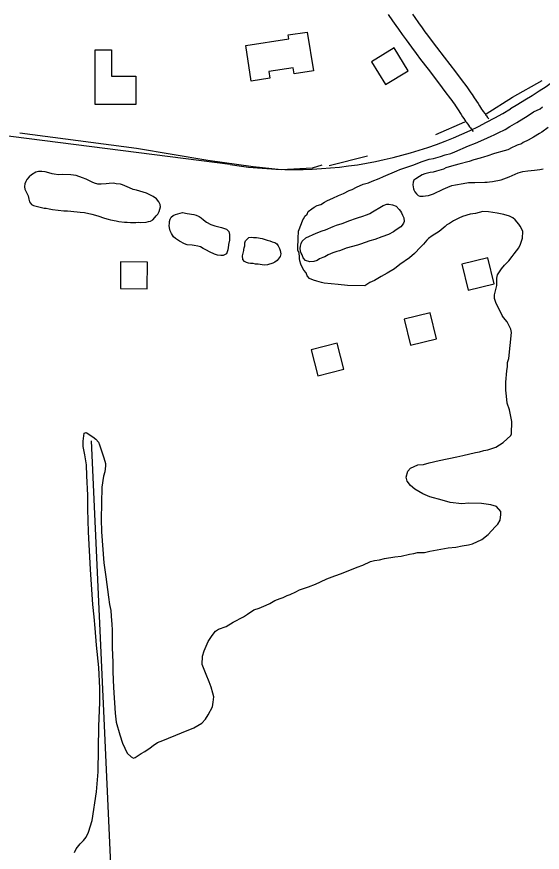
# Model space of a CAD drawing. Extents: x 3161564 to 3199464, y 849354 to 874788.
# Drawn here: x 3167031 to 3167816, y 861004 to 862250 of the extents above; entities that cross this region are included whole.
import ezdxf

# ---------------------------------------------------------------- set-up
doc = ezdxf.new("R2010")
doc.units = 0
for name, color, linetype in [('V-BLDG-OTLN', 7, 'Continuous'), ('V-ROAD-CNTR', 7, 'Continuous'), ('V-SITE-VEGE', 7, 'Continuous'), ('V-TOPO-SHOR', 7, 'Continuous')]:
    doc.layers.add(name, color=color, linetype=linetype)

msp = doc.modelspace()

# ---------------------------------------------------------------- linework, layer by layer
at = {"layer": 'V-BLDG-OTLN'}
for points in [[(3167372.8, 862207.3), (3167437.2, 862217.3), (3167436.3, 862223), (3167464.8, 862227.4), (3167473.8, 862169.6), (3167445.2, 862165.2), (3167443.8, 862174), (3167407.4, 862168.4), (3167408.9, 862158.6), (3167381, 862154.3)], [(3167560.5, 862183.1), (3167581.3, 862148.9), (3167615.5, 862169.7), (3167594.7, 862203.9)], [(3167148, 862200.6), (3167172.7, 862200.6), (3167172.7, 862161.6), (3167208.9, 862161.6), (3167208.9, 862119.1), (3167148, 862119.2)], [(3167695.5, 861880.9), (3167705.1, 861842.1), (3167743.9, 861851.7), (3167734.3, 861890.5)], [(3167186.1, 861884.5), (3167185.8, 861844.5), (3167225.8, 861844.2), (3167226.1, 861884.2)], [(3167609.3, 861798.9), (3167618.7, 861760), (3167657.6, 861769.4), (3167648.2, 861808.3)], [(3167470.7, 861753.3), (3167480.5, 861714.5), (3167519.3, 861724.3), (3167509.5, 861763.1)]]:
    msp.add_lwpolyline(points, close=True, dxfattribs=at)
at = {"layer": 'V-ROAD-CNTR'}
for points in [[(3167585.6, 862253.5), (3167592.1, 862244), (3167597.1, 862236.9), (3167600.8, 862231.6), (3167606.5, 862223.7), (3167612.2, 862215.8), (3167616.3, 862210.2), (3167620.1, 862204.9), (3167627.4, 862195.2), (3167633.8, 862186.6), (3167645.1, 862171.8), (3167662, 862149.8), (3167670.3, 862138.7), (3167678.6, 862127.8), (3167680.7, 862125), (3167682.5, 862122.3), (3167684.3, 862119.8), (3167685.9, 862117.3), (3167689.1, 862112.6), (3167694.6, 862104.2), (3167696.7, 862101), (3167698.5, 862098.2), (3167700.2, 862095.7), (3167701.6, 862093.6), (3167702.9, 862091.7), (3167705.2, 862088.5), (3167706.9, 862086.1)], [(3167621.6, 862254.2), (3167625.3, 862249), (3167630.8, 862241.2), (3167636.4, 862233.4), (3167640.4, 862227.9), (3167644.2, 862222.8), (3167651.4, 862213.2), (3167657.8, 862204.7), (3167669, 862190), (3167685.8, 862167.9), (3167694.3, 862156.8), (3167702.7, 862145.7), (3167705, 862142.5), (3167707.1, 862139.5), (3167709.1, 862136.7), (3167710.9, 862134.1), (3167714.1, 862129.1), (3167719.7, 862120.6), (3167721.7, 862117.5), (3167723.5, 862114.8), (3167725, 862112.5), (3167726.4, 862110.5), (3167727.5, 862108.9), (3167729.6, 862105.9), (3167731.2, 862103.8)], [(3167731, 862103.9), (3167732.2, 862102.4), (3167733.9, 862100.1), (3167735.7, 862097.9)], [(3167707, 862086), (3167708.3, 862084.2), (3167710.3, 862081.6), (3167712.3, 862079.1)], [(3167349.7, 862029.7), (3166978.7, 862076.8)]]:
    msp.add_lwpolyline(points, dxfattribs=at)
for centre, radius, start, end in [((3167205.7, 863066), 1106.6, 300.5576, 321.2321), ((3167445.1, 862642.8), 620.6, 261.1552, 301.3865)]:
    msp.add_arc(centre, radius, start, end, dxfattribs=at)
at = {"layer": 'V-SITE-VEGE'}
for p, q in [((3167812.6, 862113), (3167815.7, 862116)), ((3167777.4, 862092.2), (3167794.7, 862102.9)), ((3167794.7, 862102.9), (3167802.7, 862108.3)), ((3167802.7, 862108.3), (3167812.6, 862113)), ((3167766.9, 862086.3), (3167777.4, 862092.2)), ((3167749.7, 862076.8), (3167760.2, 862082.1)), ((3167760.2, 862082.1), (3167766.9, 862086.3)), ((3167715.9, 862061.5), (3167728.2, 862066.8)), ((3167728.2, 862066.8), (3167739.2, 862072.1)), ((3167739.2, 862072.1), (3167743.5, 862073.9)), ((3167743.5, 862073.9), (3167749.7, 862076.8)), ((3167685.1, 862048.6), (3167705.4, 862057.4)), ((3167705.4, 862057.4), (3167715.9, 862061.5)), ((3167653.2, 862038.8), (3167663.6, 862041.6)), ((3167663.6, 862041.6), (3167670.4, 862044)), ((3167670.4, 862044), (3167679, 862046.3)), ((3167679, 862046.3), (3167685.1, 862048.6)), ((3167613.3, 862026), (3167622.5, 862028.9)), ((3167622.5, 862028.9), (3167636.1, 862034.2)), ((3167636.1, 862034.2), (3167646.5, 862037.6)), ((3167646.5, 862037.6), (3167653.2, 862038.8)), ((3167578.3, 862011.9), (3167598.6, 862020.1)), ((3167598.6, 862020.1), (3167602.9, 862022.5)), ((3167602.9, 862022.5), (3167609, 862024.2)), ((3167609, 862024.2), (3167613.3, 862026)), ((3167556.2, 862002.5), (3167561.7, 862004.9)), ((3167561.7, 862004.9), (3167572.1, 862009)), ((3167572.1, 862009), (3167578.3, 862011.9)), ((3167518.7, 861986.7), (3167527.3, 861990.8)), ((3167527.3, 861990.8), (3167531.6, 861992.6)), ((3167531.6, 861992.6), (3167538.4, 861996.1)), ((3167538.4, 861996.1), (3167548.2, 862000.2)), ((3167548.2, 862000.2), (3167556.2, 862002.5)), ((3167494.1, 861975.5), (3167499.6, 861977.8)), ((3167499.6, 861977.8), (3167502.7, 861979.6)), ((3167502.7, 861979.6), (3167511.3, 861983.7)), ((3167511.3, 861983.7), (3167518.7, 861986.7)), ((3167471.3, 861963.7), (3167475, 861966)), ((3167475, 861966), (3167479.3, 861968.4)), ((3167479.3, 861968.4), (3167484.8, 861970.2)), ((3167484.8, 861970.2), (3167490.4, 861973.7)), ((3167490.4, 861973.7), (3167494.1, 861975.5)), ((3167459.4, 861949.2), (3167461.3, 861952.8)), ((3167461.3, 861952.8), (3167464.4, 861955.8)), ((3167464.4, 861955.8), (3167466.3, 861959.5)), ((3167466.3, 861959.5), (3167471.3, 861963.7)), ((3167708, 861955.4), (3167696.3, 861952)), ((3167715.9, 861956.5), (3167708, 861955.4)), ((3167727, 861959.4), (3167715.9, 861956.5)), ((3167735.5, 861959.2), (3167727, 861959.4)), ((3167748.3, 861957.2), (3167735.5, 861959.2)), ((3167758, 861955.2), (3167748.3, 861957.2)), ((3167766.5, 861952.6), (3167758, 861955.2)), ((3167451.8, 861930.4), (3167456.3, 861941.9)), ((3167456.3, 861941.9), (3167458.2, 861947.4)), ((3167458.2, 861947.4), (3167459.4, 861949.2)), ((3167677.2, 861941.9), (3167672.9, 861939.5)), ((3167682.8, 861945.5), (3167677.2, 861941.9)), ((3167690.8, 861949.6), (3167682.8, 861945.5)), ((3167696.3, 861952), (3167690.8, 861949.6)), ((3167771.4, 861950.1), (3167766.5, 861952.6)), ((3167775, 861947), (3167771.4, 861950.1)), ((3167780.4, 861940.8), (3167775, 861947)), ((3167782.8, 861937.7), (3167780.4, 861940.8)), ((3167451.7, 861927.4), (3167451.8, 861930.4)), ((3167661.8, 861930), (3167651.3, 861923.4)), ((3167670.4, 861937.1), (3167661.8, 861930)), ((3167672.9, 861939.5), (3167670.4, 861937.1)), ((3167785.1, 861933.4), (3167782.8, 861937.7)), ((3167786.3, 861929.7), (3167785.1, 861933.4)), ((3167786.1, 861919.9), (3167786.3, 861929.7)), ((3167450.7, 861901.7), (3167451.1, 861922.5)), ((3167451.1, 861922.5), (3167451.7, 861927.4)), ((3167643.2, 861916.8), (3167638.3, 861910.8)), ((3167645.7, 861919.2), (3167643.2, 861916.8)), ((3167651.3, 861923.4), (3167645.7, 861919.2)), ((3167782.9, 861910.8), (3167786.1, 861919.9)), ((3167633.9, 861906.6), (3167624.6, 861897)), ((3167638.3, 861910.8), (3167633.9, 861906.6)), ((3167773.5, 861896.3), (3167780.4, 861905.4)), ((3167780.4, 861905.4), (3167782.9, 861910.8)), ((3167452.5, 861897.4), (3167450.7, 861901.7)), ((3167453, 861891.9), (3167452.5, 861897.4)), ((3167452.9, 861889.5), (3167453, 861891.9)), ((3167617.2, 861890.4), (3167603, 861880.3)), ((3167624.6, 861897), (3167617.2, 861890.4)), ((3167765.4, 861886.1), (3167770.4, 861892.7)), ((3167770.4, 861892.7), (3167773.5, 861896.3)), ((3167453.5, 861885.8), (3167452.9, 861889.5)), ((3167455.2, 861880.9), (3167453.5, 861885.8)), ((3167457, 861876.6), (3167455.2, 861880.9)), ((3167603, 861880.3), (3167594.9, 861874.3)), ((3167754.8, 861874.1), (3167759.2, 861879.5)), ((3167759.2, 861879.5), (3167765.4, 861886.1)), ((3167459.4, 861872.3), (3167457, 861876.6)), ((3167463, 861868), (3167459.4, 861872.3)), ((3167464.7, 861863.7), (3167463, 861868)), ((3167583.8, 861867.8), (3167575.2, 861862.4)), ((3167594.9, 861874.3), (3167583.8, 861867.8)), ((3167748.6, 861865), (3167754.8, 861874.1)), ((3167468.3, 861859.9), (3167464.7, 861863.7)), ((3167473.8, 861857.4), (3167468.3, 861859.9)), ((3167479.2, 861855.5), (3167473.8, 861857.4)), ((3167485.9, 861853.5), (3167479.2, 861855.5)), ((3167490.2, 861852.9), (3167485.9, 861853.5)), ((3167558, 861853.6), (3167550.5, 861848.8)), ((3167565.3, 861856.5), (3167558, 861853.6)), ((3167575.2, 861862.4), (3167565.3, 861856.5)), ((3167747.7, 861849.2), (3167747.9, 861860.1)), ((3167747.9, 861860.1), (3167748.6, 861865)), ((3167500.5, 861851.5), (3167490.2, 861852.9)), ((3167510.9, 861850.7), (3167500.5, 861851.5)), ((3167524.9, 861849.2), (3167510.9, 861850.7)), ((3167550.5, 861848.8), (3167524.9, 861849.2)), ((3167744.4, 861835.2), (3167747.7, 861849.2)), ((3167744.3, 861829.7), (3167744.4, 861835.2)), ((3167746.1, 861823.6), (3167744.3, 861829.7)), ((3167755.5, 861804.5), (3167746.1, 861823.6)), ((3167757.9, 861801.4), (3167755.5, 861804.5)), ((3167763.3, 861795.2), (3167757.9, 861801.4)), ((3167768.6, 861784.1), (3167763.3, 861795.2)), ((3167765.4, 861740.2), (3167769.7, 861779.2)), ((3167769.7, 861779.2), (3167768.6, 861784.1)), ((3167762.7, 861721.9), (3167763.4, 861728.6)), ((3167763.4, 861728.6), (3167763.5, 861734.1)), ((3167763.5, 861734.1), (3167765.4, 861740.2)), ((3167761.2, 861704.9), (3167762.7, 861721.9)), ((3167761, 861693.3), (3167761.2, 861704.9)), ((3167762, 861684.1), (3167761, 861693.3)), ((3167763.1, 861673.7), (3167762, 861684.1)), ((3167766.6, 861663.9), (3167763.1, 861673.7)), ((3167770, 861646.1), (3167766.6, 861663.9)), ((3167769.7, 861627.8), (3167770, 861646.1)), ((3167130.4, 861617.2), (3167131.8, 861628.7)), ((3167131.8, 861628.7), (3167134.8, 861629.9)), ((3167134.8, 861629.9), (3167144.5, 861623.6)), ((3167130.2, 861609.2), (3167130.4, 861617.2)), ((3167144.5, 861623.6), (3167149.3, 861619.9)), ((3167149.3, 861619.9), (3167152.9, 861615.6)), ((3167757.2, 861615.2), (3167768.4, 861625.4)), ((3167768.4, 861625.4), (3167769.7, 861627.8)), ((3167131.9, 861601.3), (3167130.2, 861609.2)), ((3167152.9, 861615.6), (3167154.7, 861611.3)), ((3167154.7, 861611.3), (3167161.1, 861592.2)), ((3167728.3, 861602.9), (3167734.5, 861604)), ((3167734.5, 861604), (3167746.1, 861608.1)), ((3167746.1, 861608.1), (3167757.2, 861615.2)), ((3167132.5, 861596.4), (3167131.9, 861601.3)), ((3167135.3, 861581.7), (3167132.5, 861596.4)), ((3167161.1, 861592.2), (3167163.4, 861583.6)), ((3167661.6, 861588.1), (3167687.9, 861593.8)), ((3167687.9, 861593.8), (3167697.1, 861595.5)), ((3167697.1, 861595.5), (3167716.1, 861600)), ((3167716.1, 861600), (3167721.6, 861601.2)), ((3167721.6, 861601.2), (3167728.3, 861602.9)), ((3167135.6, 861565.2), (3167135.3, 861581.7)), ((3167163.3, 861580), (3167162.6, 861571.4)), ((3167163.4, 861583.6), (3167163.3, 861580)), ((3167618.6, 861576.6), (3167629.7, 861581.9)), ((3167629.7, 861581.9), (3167638.3, 861582.4)), ((3167638.3, 861582.4), (3167646.8, 861584.7)), ((3167646.8, 861584.7), (3167661.6, 861588.1)), ((3167162.6, 861571.4), (3167160.6, 861564.8)), ((3167612.3, 861563.3), (3167614.9, 861572.4)), ((3167614.9, 861572.4), (3167618.6, 861576.6)), ((3167136.9, 861536.5), (3167135.6, 861565.2)), ((3167160.6, 861564.8), (3167157.9, 861548.3)), ((3167614, 861557.2), (3167612.3, 861563.3)), ((3167618.8, 861551), (3167614, 861557.2)), ((3167157.9, 861548.3), (3167157.1, 861500.7)), ((3167625.4, 861545.4), (3167618.8, 861551)), ((3167637.5, 861538.5), (3167625.4, 861545.4)), ((3167137.2, 861515.7), (3167136.9, 861536.5)), ((3167647.8, 861534), (3167637.5, 861538.5)), ((3167666.1, 861528.8), (3167647.8, 861534)), ((3167678.2, 861525.6), (3167666.1, 861528.8)), ((3167695.3, 861523.5), (3167678.2, 861525.6)), ((3167705.7, 861524.5), (3167695.3, 861523.5)), ((3167724.6, 861524.2), (3167705.7, 861524.5)), ((3167738.6, 861522.1), (3167724.6, 861524.2)), ((3167747.1, 861519.5), (3167738.6, 861522.1)), ((3167753.7, 861512.1), (3167747.1, 861519.5)), ((3167137.9, 861481.5), (3167137.2, 861515.7)), ((3167752.9, 861499.3), (3167753.6, 861507.8)), ((3167753.6, 861507.8), (3167753.7, 861512.1)), ((3167157.1, 861500.7), (3167157.4, 861481.8)), ((3167745.4, 861489.1), (3167749.1, 861493.3)), ((3167749.1, 861493.3), (3167752.9, 861499.3)), ((3167141.2, 861425.3), (3167137.9, 861481.5)), ((3167157.4, 861481.8), (3167160.9, 861435.3)), ((3167734.8, 861477.6), (3167745.4, 861489.1)), ((3167711.4, 861464), (3167725.5, 861470.5)), ((3167725.5, 861470.5), (3167734.8, 861477.6)), ((3167647.7, 861452.8), (3167669.7, 861456.7)), ((3167669.7, 861456.7), (3167675.2, 861457.9)), ((3167675.2, 861457.9), (3167686.3, 861458.9)), ((3167686.3, 861458.9), (3167696, 861460.6)), ((3167696, 861460.6), (3167705.2, 861462.3)), ((3167705.2, 861462.3), (3167711.4, 861464)), ((3167572.4, 861440.1), (3167579.8, 861441.8)), ((3167579.8, 861441.8), (3167595.7, 861444.6)), ((3167595.7, 861444.6), (3167604.8, 861445.6)), ((3167604.8, 861445.6), (3167617.1, 861448.5)), ((3167617.1, 861448.5), (3167623.8, 861449.6)), ((3167623.8, 861449.6), (3167629.3, 861450.7)), ((3167629.3, 861450.7), (3167639.7, 861451.1)), ((3167639.7, 861451.1), (3167647.7, 861452.8)), ((3167160.9, 861435.3), (3167164.2, 861414.5)), ((3167539.2, 861429), (3167547.8, 861431.9)), ((3167547.8, 861431.9), (3167558.9, 861437.2)), ((3167558.9, 861437.2), (3167565.1, 861439)), ((3167565.1, 861439), (3167572.4, 861440.1)), ((3167144.6, 861373.4), (3167141.2, 861425.3)), ((3167506.1, 861416.1), (3167515.9, 861419.6)), ((3167515.9, 861419.6), (3167539.2, 861429)), ((3167164.2, 861414.5), (3167168, 861384)), ((3167477.2, 861403.8), (3167484.6, 861407.3)), ((3167484.6, 861407.3), (3167493.8, 861411.5)), ((3167493.8, 861411.5), (3167506.1, 861416.1)), ((3167439.1, 861388), (3167447.7, 861392.1)), ((3167447.7, 861392.1), (3167453.2, 861395)), ((3167453.2, 861395), (3167466.7, 861399.7)), ((3167466.7, 861399.7), (3167477.2, 861403.8)), ((3167168, 861384), (3167169.6, 861373.5)), ((3167416.3, 861379.2), (3167424.3, 861382.1)), ((3167424.3, 861382.1), (3167428.6, 861383.9)), ((3167428.6, 861383.9), (3167434.8, 861386.8)), ((3167434.8, 861386.8), (3167439.1, 861388)), ((3167146.7, 861355), (3167144.6, 861373.4)), ((3167169.6, 861373.5), (3167171.3, 861364.4)), ((3167385, 861365.1), (3167392.9, 861368)), ((3167392.9, 861368), (3167403.4, 861372.1)), ((3167403.4, 861372.1), (3167408.9, 861375)), ((3167408.9, 861375), (3167416.3, 861379.2)), ((3167148.3, 861337.9), (3167146.7, 861355)), ((3167171.3, 861364.4), (3167171.8, 861355.8)), ((3167171.8, 861355.8), (3167172.8, 861343.6)), ((3167354.1, 861346.7), (3167369.5, 861354.9)), ((3167369.5, 861354.9), (3167375.7, 861359.1)), ((3167375.7, 861359.1), (3167385, 861365.1)), ((3167172.8, 861343.6), (3167173.3, 861335.6)), ((3167343.7, 861340.7), (3167354.1, 861346.7)), ((3167150.3, 861312.8), (3167148.3, 861337.9)), ((3167173.3, 861335.6), (3167173.6, 861321)), ((3167322.7, 861327), (3167327.7, 861333.7)), ((3167327.7, 861333.7), (3167332, 861336.6)), ((3167332, 861336.6), (3167343.7, 861340.7)), ((3167173.6, 861321), (3167173.4, 861308.8)), ((3167310.7, 861304), (3167317, 861318)), ((3167317, 861318), (3167322.7, 861327)), ((3167153.4, 861279.2), (3167150.3, 861312.8)), ((3167173.4, 861308.8), (3167174.3, 861287.4)), ((3167307.9, 861283.9), (3167308.1, 861296.1)), ((3167308.1, 861296.1), (3167310.7, 861304)), ((3167174.3, 861287.4), (3167174.7, 861272.7)), ((3167313.8, 861268.6), (3167307.9, 861283.9)), ((3167155.3, 861248.7), (3167153.4, 861279.2)), ((3167174.7, 861272.7), (3167175.5, 861249.5)), ((3167318.5, 861258.1), (3167313.8, 861268.6)), ((3167321.4, 861250.1), (3167318.5, 861258.1)), ((3167155, 861227.3), (3167155.3, 861248.7)), ((3167175.5, 861249.5), (3167177.9, 861211)), ((3167323.7, 861240.9), (3167321.4, 861250.1)), ((3167325.4, 861235.4), (3167323.7, 861240.9)), ((3167324.1, 861227.5), (3167325.4, 861235.4)), ((3167153.8, 861191.9), (3167155, 861227.3)), ((3167317, 861208.7), (3167323.3, 861220.8)), ((3167323.3, 861220.8), (3167324.1, 861227.5)), ((3167177.9, 861211), (3167179.5, 861197.6)), ((3167312.6, 861202.1), (3167317, 861208.7)), ((3167179.5, 861197.6), (3167184.7, 861178.6)), ((3167295.3, 861189.5), (3167307.1, 861196.1)), ((3167307.1, 861196.1), (3167312.6, 861202.1)), ((3167152.6, 861123.6), (3167153.8, 861191.9)), ((3167249.2, 861170.2), (3167276.9, 861181.9)), ((3167276.9, 861181.9), (3167295.3, 861189.5)), ((3167184.7, 861178.6), (3167188.7, 861166.3)), ((3167241.3, 861167.2), (3167249.2, 861170.2)), ((3167188.7, 861166.3), (3167195.8, 861151.5)), ((3167222.1, 861154.1), (3167230.1, 861159.5)), ((3167230.1, 861159.5), (3167234.5, 861163.1)), ((3167234.5, 861163.1), (3167241.3, 861167.2)), ((3167195.8, 861151.5), (3167201.8, 861145.9)), ((3167201.8, 861145.9), (3167205.5, 861144)), ((3167205.5, 861144), (3167207.9, 861145.2)), ((3167207.9, 861145.2), (3167216.6, 861151.2)), ((3167216.6, 861151.2), (3167222.1, 861154.1)), ((3167150.3, 861093.7), (3167152.6, 861123.6)), ((3167143.5, 861051.1), (3167150.3, 861093.7)), ((3167138.3, 861033.5), (3167143.5, 861051.1)), ((3167134.5, 861026.2), (3167138.3, 861033.5)), ((3167125.8, 861016), (3167130.8, 861021.4)), ((3167130.8, 861021.4), (3167134.5, 861026.2)), ((3167117, 861003.3), (3167119.6, 861008.7)), ((3167119.6, 861008.7), (3167125.8, 861016))]:
    msp.add_line(p, q, dxfattribs=at)
at = {"layer": 'V-TOPO-SHOR'}
for p, q in [((3167771.1, 862130.1), (3167815.5, 862154.9)), ((3167732, 862105.2), (3167771.1, 862130.1)), ((3167656.5, 862074.5), (3167700.1, 862093.2)), ((3167497.6, 862028.4), (3167554.4, 862042.6)), ((3167142.3, 861617.6), (3167213.3, 860061.5))]:
    msp.add_line(p, q, dxfattribs=at)
for points in [[(3167824.2, 862085), (3167814.7, 862078), (3167811.4, 862075.8), (3167802.6, 862070.5), (3167794.5, 862066.1), (3167787, 862062.4), (3167784.4, 862060.8), (3167777.9, 862058.6), (3167775, 862057.1), (3167770.7, 862055.2), (3167763.9, 862051.8), (3167758.7, 862049.9), (3167744.4, 862046), (3167732.8, 862042.3), (3167729.2, 862041.4), (3167722.7, 862039.2), (3167713.3, 862036.5), (3167706.2, 862034), (3167691.2, 862030.1), (3167679.9, 862027.3), (3167671.5, 862024.6), (3167668.2, 862023), (3167657.5, 862019.6), (3167652.6, 862018.4), (3167648.1, 862017.9), (3167644.2, 862017), (3167640, 862015.7), (3167636.4, 862014.2), (3167632.5, 862012), (3167626.7, 862008.2), (3167624, 862006.3), (3167622.7, 862003.4), (3167622.3, 861999.6), (3167623.5, 861993.6)], [(3167035.7, 862077.2), (3167209.8, 862054.1), (3167316.4, 862036.3), (3167383.9, 862026.6), (3167425.6, 862022.1), (3167472.7, 862024.8), (3167486.9, 862029.2)], [(3167242, 861956.6), (3167243.7, 861959.4), (3167244.7, 861962.9), (3167245.4, 861966.5), (3167245.2, 861970), (3167243, 861973.9), (3167239.5, 861978.5), (3167234.7, 861981.8), (3167230.6, 861984.1), (3167224.5, 861986.8), (3167209.7, 861991.3), (3167204.6, 861992.6), (3167199.1, 861994.7), (3167188.9, 861999.4), (3167186, 862000.4), (3167179.5, 862001.1), (3167175.7, 862001.8), (3167169.2, 862001.6), (3167164.7, 862000.7), (3167156.9, 862000.2), (3167152.1, 862000.6), (3167147.3, 862001.7), (3167143.4, 862003.3), (3167134.5, 862008), (3167129.3, 862010), (3167119.7, 862013.4), (3167112, 862014.5), (3167098.7, 862014.7), (3167093.2, 862014.5), (3167087.1, 862015.2), (3167083.9, 862015.9), (3167079.1, 862017.3), (3167073.3, 862018.7), (3167068.5, 862019.4), (3167063.6, 862019.2), (3167059.7, 862018.3), (3167053.2, 862014.5), (3167049.6, 862011.4), (3167046.3, 862007.2), (3167044.7, 862004.3), (3167043.3, 862001.1), (3167042.7, 861997)], [(3167623.5, 861993.6), (3167623.8, 861992.1), (3167625.4, 861989.2), (3167627.9, 861985.9), (3167630.1, 861983.6), (3167633, 861982.6), (3167637.8, 861982.5), (3167641.4, 861982.8), (3167645.9, 861983.7), (3167653.4, 861986.1), (3167667.4, 861993), (3167674.5, 861996.1), (3167680.7, 861998.3), (3167685.9, 861999.5), (3167697.5, 862001.2), (3167705.3, 862002.7), (3167710.5, 862003), (3167715, 862002.9), (3167729.9, 862003.3), (3167733.1, 862003.5), (3167737, 862004.1), (3167741.5, 862004.4), (3167754.4, 862007.1), (3167766.1, 862011.1), (3167779.8, 862017.3), (3167786.3, 862019.1), (3167794, 862020.3), (3167804.1, 862021.1), (3167811.8, 862022.2), (3167817, 862023.5)], [(3167042.7, 861997), (3167042.6, 861996.3), (3167042.9, 861992.7), (3167047.9, 861983), (3167049.1, 861978.1), (3167050.3, 861974.2), (3167053.1, 861970.3), (3167056, 861968.6), (3167061.8, 861966.9), (3167071.8, 861964.8), (3167075, 861964.5), (3167079.2, 861963.4), (3167084.6, 861962.4), (3167101.4, 861960.8), (3167106.6, 861960.7), (3167111.7, 861960), (3167125.9, 861958.8), (3167132, 861958), (3167143.3, 861955.6), (3167152.3, 861953.2), (3167161.9, 861949.8), (3167167.7, 861948.4), (3167171.2, 861947.4), (3167179.2, 861945.6), (3167183.4, 861944.9), (3167192.1, 861943.8), (3167196, 861943.7), (3167200.8, 861943.3), (3167208.6, 861943.2), (3167212.5, 861943.5), (3167215.7, 861943.4), (3167224.1, 861943.9), (3167227.6, 861944.5), (3167230.9, 861945.4), (3167234.1, 861947.3), (3167237.4, 861950.8), (3167239.1, 861953.3), (3167241.4, 861955.6), (3167242, 861956.6)], [(3167454.6, 861900), (3167454.5, 861900.7), (3167454.2, 861904.6), (3167454.6, 861908.1), (3167455.6, 861912), (3167457.3, 861915.2), (3167462.8, 861920.2), (3167478.1, 861927.1), (3167487.2, 861930.8), (3167491.8, 861932.4), (3167503.5, 861937.3), (3167508.3, 861939.2), (3167516.8, 861941.6), (3167528.2, 861946.3), (3167536.6, 861949), (3167541.1, 861950.9), (3167546.3, 861952.1), (3167554.4, 861954.9), (3167558.3, 861956.7), (3167562.3, 861958.9), (3167575.3, 861967.1), (3167578.2, 861968.7), (3167583.4, 861970.5), (3167586.7, 861970.8), (3167592.1, 861969.7), (3167597.3, 861967.7), (3167602, 861962.5), (3167603.7, 861959.9)], [(3167259.3, 861944.6), (3167259.3, 861944.9), (3167260, 861948.1), (3167261.6, 861951.3), (3167264.3, 861953.6), (3167268.2, 861955.1), (3167278.5, 861958.2), (3167285.6, 861956.4), (3167295.3, 861955), (3167298.8, 861954), (3167303.3, 861952.3), (3167306.5, 861950), (3167310, 861947), (3167314.4, 861943.7), (3167320.8, 861940.4), (3167326.9, 861938), (3167336.6, 861935.6), (3167344.3, 861933.2), (3167347.5, 861929.9), (3167348.4, 861925.4), (3167348.6, 861921.5), (3167348.5, 861916.7), (3167347.3, 861910.4)], [(3167603.7, 861959.9), (3167605.2, 861957.6), (3167606.7, 861954.3), (3167608.9, 861950.4), (3167609.5, 861944.9), (3167608.5, 861942), (3167606.5, 861939.2), (3167604.2, 861936.9), (3167597.6, 861932.2), (3167593.4, 861929.4), (3167586.2, 861925.3), (3167576.2, 861921.9), (3167565.4, 861917.9), (3167558.3, 861916.1), (3167544.3, 861910.8), (3167539.5, 861909.3), (3167522.9, 861904.7), (3167516.8, 861902.6), (3167512.9, 861901), (3167509, 861900.1), (3167502.8, 861898), (3167496, 861894.8), (3167491.1, 861892), (3167488.2, 861891.1), (3167483, 861888.9), (3167479.4, 861886.7), (3167474.5, 861885.2), (3167468.4, 861884.7), (3167462.3, 861886.7), (3167458.8, 861890.3), (3167456.9, 861894.8), (3167455.4, 861897.5), (3167454.6, 861900)], [(3167347.3, 861910.4), (3167347.1, 861909.3), (3167346.7, 861905.7), (3167346, 861902.5), (3167345, 861899.6), (3167344.3, 861896.4), (3167339.4, 861894.2), (3167335.6, 861894), (3167330.7, 861894.7), (3167326.2, 861896), (3167318.9, 861899.4), (3167314.1, 861902.1), (3167309.3, 861904.4), (3167305.4, 861906.7), (3167301.6, 861908.1), (3167296.1, 861909.1), (3167292.9, 861909.2), (3167285.5, 861910), (3167281.3, 861911.3), (3167274, 861915.3), (3167268.2, 861919.3), (3167265, 861921.9), (3167261.9, 861926.8), (3167260.3, 861931), (3167259.1, 861935.3), (3167258.5, 861938.5), (3167259.2, 861941.7), (3167259.3, 861944.6)], [(3167370.1, 861903), (3167370.3, 861905.3), (3167371.3, 861908.5), (3167371.7, 861913), (3167372.7, 861915.9), (3167377.7, 861921), (3167380.9, 861921.3), (3167384.4, 861920.9), (3167388.9, 861920.8), (3167397.3, 861919.4), (3167400.5, 861918.4), (3167405, 861916.7), (3167408.6, 861916), (3167412.1, 861914.6), (3167416.3, 861913.3), (3167419.1, 861911.3), (3167421.3, 861908.3), (3167423.2, 861904.4), (3167424.4, 861901.2), (3167425.3, 861896.7)], [(3167425.3, 861896.7), (3167424.3, 861892.5), (3167419.7, 861886.4), (3167416.4, 861883.9), (3167413.5, 861882.7), (3167405.4, 861880.2), (3167400.2, 861879.7), (3167391.5, 861880.8), (3167387.6, 861880.8), (3167383.8, 861881.9), (3167380.2, 861881.9), (3167377, 861882.3), (3167374.1, 861883.3), (3167370.9, 861885), (3167368.4, 861887.9), (3167368.2, 861893.7), (3167368.9, 861897.6), (3167369.9, 861901.5), (3167370.1, 861903)]]:
    msp.add_lwpolyline(points, dxfattribs=at)

doc.saveas('drawing.dxf')
